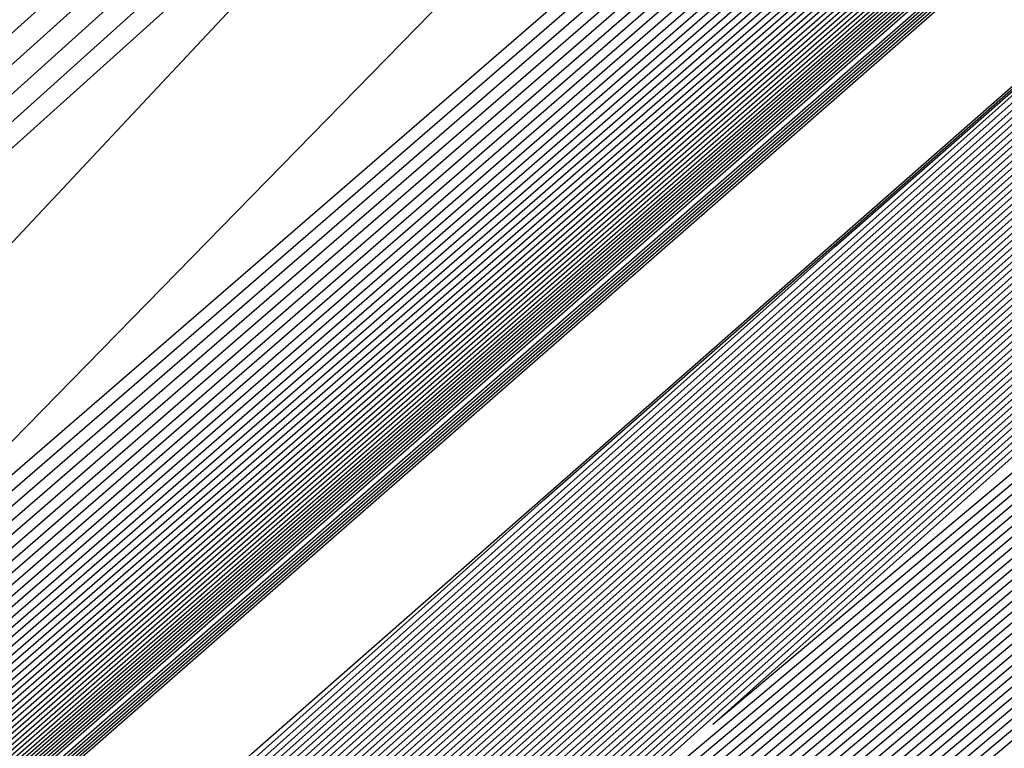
# Model space of a CAD drawing. Extents: x 3249832 to 3255657, y 13789405 to 13793316.
# Tile 681 of 1056: x 3253203.379 to 3253203.768, y 13791253.196 to 13791253.483. Entities that reach past the tile are written whole.
import ezdxf

# ---------------------------------------------------------------- set-up
doc = ezdxf.new("R2010")
doc.units = 0
doc.header["$LTSCALE"] = 100
doc.header["$MEASUREMENT"] = 0
for name, color, linetype in [('GRATIO_03231_CON', 1, 'CONTINUOUS'), ('GRATIO_0323_ICON', 1, 'CONTINUOUS'), ('TARGETS_EAST', 7, 'CONTINUOUS')]:
    doc.layers.add(name, color=color, linetype=linetype)

# ---------------------------------------------------------------- blocks, each defined once
blk = doc.blocks.new('Gratio_032316_contours')
at = {"layer": 'GRATIO_03231_CON', "color": 1, "linetype": 'Continuous', "flags": 128}
for points in [[(3253179.55027, 13791232.39503), (3253186.87441, 13791238.77001), (3253201.4775, 13791251.51898), (3253219.20823, 13791267.00714), (3253234.45763, 13791280.32933), (3253243.00028, 13791287.79153), (3253246.14511, 13791290.5444), (3253246.5846, 13791290.94974), (3253247.02187, 13791291.379), (3253250.20254, 13791294.24212), (3253258.88285, 13791301.95866), (3253274.44262, 13791315.73867), (3253292.7559, 13791331.95413), (3253308.32028, 13791345.76753)], [(3253180.16544, 13791232.93802), (3253187.28488, 13791239.13155), (3253201.72516, 13791251.73678), (3253219.33902, 13791267.12228), (3253234.51314, 13791280.37862), (3253243.01644, 13791287.80647), (3253246.14668, 13791290.54676), (3253246.58389, 13791290.95054), (3253247.01645, 13791291.37639), (3253250.16633, 13791294.21318), (3253258.7639, 13791301.85732), (3253274.17605, 13791315.50724), (3253292.31584, 13791331.56933), (3253307.73285, 13791345.25198)], [(3253180.78061, 13791233.481), (3253187.69534, 13791239.49309), (3253201.97282, 13791251.95458), (3253219.46981, 13791267.23741), (3253234.56866, 13791280.42791), (3253243.03259, 13791287.8214), (3253246.14825, 13791290.54912), (3253246.58317, 13791290.95133), (3253247.01103, 13791291.37378), (3253250.13013, 13791294.18424), (3253258.64495, 13791301.75599), (3253273.90947, 13791315.27582), (3253291.87577, 13791331.18453), (3253307.14542, 13791344.73643)], [(3253181.39578, 13791234.02399), (3253188.1058, 13791239.85463), (3253202.22048, 13791252.17237), (3253219.6006, 13791267.35254), (3253234.62418, 13791280.4772), (3253243.04874, 13791287.83633), (3253246.14982, 13791290.55149), (3253246.58246, 13791290.95213), (3253247.00561, 13791291.37117), (3253250.09393, 13791294.15529), (3253258.526, 13791301.65465), (3253273.6429, 13791315.0444), (3253291.4357, 13791330.79973), (3253306.55799, 13791344.22088)], [(3253182.62612, 13791235.10996), (3253188.92672, 13791240.5777), (3253202.71581, 13791252.60797), (3253219.86218, 13791267.58281), (3253234.73522, 13791280.57579), (3253243.08105, 13791287.8662), (3253246.15297, 13791290.55621), (3253246.58103, 13791290.95372), (3253246.99477, 13791291.36594), (3253250.02153, 13791294.09741), (3253258.2881, 13791301.45198), (3253273.10975, 13791314.58156), (3253290.55557, 13791330.03014), (3253305.38313, 13791343.18978)], [(3253183.24129, 13791235.65295), (3253189.33718, 13791240.93924), (3253202.96347, 13791252.82577), (3253219.99297, 13791267.69794), (3253234.79073, 13791280.62508), (3253243.0972, 13791287.88113), (3253246.15454, 13791290.55858), (3253246.58032, 13791290.95452), (3253246.98935, 13791291.36333), (3253249.98532, 13791294.06847), (3253258.16915, 13791301.35065), (3253272.84317, 13791314.35013), (3253290.11551, 13791329.64534), (3253304.7957, 13791342.67423)], [(3253189.74764, 13791241.30078), (3253203.21113, 13791253.04357), (3253220.12376, 13791267.81308), (3253234.84625, 13791280.67437), (3253243.11336, 13791287.89607), (3253246.15611, 13791290.56094), (3253246.57961, 13791290.95531), (3253246.98393, 13791291.36072), (3253249.94912, 13791294.03953), (3253258.05019, 13791301.24931), (3253272.5766, 13791314.11871), (3253289.67544, 13791329.26055), (3253304.20827, 13791342.15868)], [(3253190.1581, 13791241.66232), (3253203.45879, 13791253.26136), (3253220.25455, 13791267.92821), (3253234.90177, 13791280.72366), (3253243.12951, 13791287.911), (3253246.15768, 13791290.5633), (3253246.57889, 13791290.95611), (3253246.97851, 13791291.35811), (3253249.91292, 13791294.01058), (3253257.93124, 13791301.14798), (3253272.31002, 13791313.88729), (3253289.23538, 13791328.87575), (3253303.62084, 13791341.64313)], [(3253190.97902, 13791242.38539), (3253203.95411, 13791253.69696), (3253220.51613, 13791268.15847), (3253235.01281, 13791280.82224), (3253243.16182, 13791287.94087), (3253246.16082, 13791290.56803), (3253246.57747, 13791290.9577), (3253246.96767, 13791291.35288), (3253249.84051, 13791293.9527), (3253257.69334, 13791300.94531), (3253271.77687, 13791313.42445), (3253288.35525, 13791328.10615), (3253302.44598, 13791340.61203)], [(3253191.38948, 13791242.74693), (3253204.20177, 13791253.91476), (3253220.64692, 13791268.27361), (3253235.06832, 13791280.87154), (3253243.17797, 13791287.9558), (3253246.1624, 13791290.57039), (3253246.57675, 13791290.9585), (3253246.96225, 13791291.35027), (3253249.80431, 13791293.92376), (3253257.57439, 13791300.84397), (3253271.51029, 13791313.19303), (3253287.91518, 13791327.72135), (3253301.85855, 13791340.09648)], [(3253191.79994, 13791243.10847), (3253204.44943, 13791254.13256), (3253220.77772, 13791268.38874), (3253235.12384, 13791280.92083), (3253243.19412, 13791287.97073), (3253246.16397, 13791290.57276), (3253246.57604, 13791290.95929), (3253246.95683, 13791291.34766), (3253249.76811, 13791293.89481), (3253257.45544, 13791300.74264), (3253271.24372, 13791312.9616), (3253287.47511, 13791327.33655), (3253301.27112, 13791339.58093)], [(3253192.2104, 13791243.47001), (3253204.69709, 13791254.35035), (3253220.90851, 13791268.50387), (3253235.17936, 13791280.97012), (3253243.21028, 13791287.98567), (3253246.16554, 13791290.57512), (3253246.57533, 13791290.96009), (3253246.95142, 13791291.34505), (3253249.73191, 13791293.86587), (3253257.33649, 13791300.6413), (3253270.97714, 13791312.73018), (3253287.03505, 13791326.95176), (3253300.68369, 13791339.06538)], [(3253193.03132, 13791244.19308), (3253205.19242, 13791254.78595), (3253221.17009, 13791268.73414), (3253235.29039, 13791281.0687), (3253243.24258, 13791288.01553), (3253246.16868, 13791290.57985), (3253246.5739, 13791290.96168), (3253246.94058, 13791291.33982), (3253249.6595, 13791293.80799), (3253257.09858, 13791300.43863), (3253270.44399, 13791312.26734), (3253286.15492, 13791326.18216), (3253299.50883, 13791338.03428)], [(3253193.44178, 13791244.55462), (3253205.44008, 13791255.00375), (3253221.30088, 13791268.84927), (3253235.34591, 13791281.11799), (3253243.25874, 13791288.03047), (3253246.17025, 13791290.58221), (3253246.57319, 13791290.96248), (3253246.93516, 13791291.33721), (3253249.6233, 13791293.77904), (3253256.97963, 13791300.3373), (3253270.17741, 13791312.03592), (3253285.71485, 13791325.79737), (3253298.92139, 13791337.51873)], [(3253193.85224, 13791244.91616), (3253205.68774, 13791255.22155), (3253221.43167, 13791268.9644), (3253235.40143, 13791281.16728), (3253243.27489, 13791288.0454), (3253246.17182, 13791290.58457), (3253246.57247, 13791290.96327), (3253246.92974, 13791291.3346), (3253249.5871, 13791293.7501), (3253256.86068, 13791300.23596), (3253269.91084, 13791311.8045), (3253285.27479, 13791325.41257), (3253298.33396, 13791337.00318)], [(3253194.2627, 13791245.2777), (3253205.9354, 13791255.43934), (3253221.56246, 13791269.07954), (3253235.45695, 13791281.21658), (3253243.29104, 13791288.06033), (3253246.17339, 13791290.58694), (3253246.57176, 13791290.96407), (3253246.92432, 13791291.33198), (3253249.55089, 13791293.72116), (3253256.74173, 13791300.13463), (3253269.64426, 13791311.57307), (3253284.83472, 13791325.02777), (3253297.74653, 13791336.48763)], [(3253195.08362, 13791246.00077), (3253206.43072, 13791255.87494), (3253221.82404, 13791269.3098), (3253235.56798, 13791281.31516), (3253243.32335, 13791288.0902), (3253246.17654, 13791290.59166), (3253246.57033, 13791290.96566), (3253246.91348, 13791291.32676), (3253249.47849, 13791293.66327), (3253256.50383, 13791299.93196), (3253269.11111, 13791311.11023), (3253283.95459, 13791324.25817), (3253296.57167, 13791335.45653)], [(3253195.49408, 13791246.36231), (3253206.67838, 13791256.09274), (3253221.95483, 13791269.42494), (3253235.6235, 13791281.36445), (3253243.3395, 13791288.10513), (3253246.17811, 13791290.59402), (3253246.56962, 13791290.96646), (3253246.90806, 13791291.32415), (3253249.44229, 13791293.63433), (3253256.38488, 13791299.83062), (3253268.84454, 13791310.87881), (3253283.51452, 13791323.87338), (3253295.98424, 13791334.94098)], [(3253195.90454, 13791246.72385), (3253206.92604, 13791256.31054), (3253222.08562, 13791269.54007), (3253235.67902, 13791281.41374), (3253243.35566, 13791288.12007), (3253246.17968, 13791290.59639), (3253246.56891, 13791290.96725), (3253246.90264, 13791291.32154), (3253249.40609, 13791293.60539), (3253256.26593, 13791299.72929), (3253268.57796, 13791310.64739), (3253283.07446, 13791323.48858), (3253295.39681, 13791334.42543)], [(3253196.31501, 13791247.08539), (3253207.1737, 13791256.52833), (3253222.21641, 13791269.6552), (3253235.73454, 13791281.46303), (3253243.37181, 13791288.135), (3253246.18125, 13791290.59875), (3253246.56819, 13791290.96805), (3253246.89722, 13791291.31892), (3253249.36988, 13791293.57645), (3253256.14697, 13791299.62795), (3253268.31138, 13791310.41597), (3253282.63439, 13791323.10378), (3253294.80938, 13791333.90988)], [(3253197.13593, 13791247.80846), (3253207.66903, 13791256.96393), (3253222.47799, 13791269.88547), (3253235.84557, 13791281.56162), (3253243.40412, 13791288.16487), (3253246.18439, 13791290.60348), (3253246.56677, 13791290.96964), (3253246.88638, 13791291.3137), (3253249.29748, 13791293.51856), (3253255.90907, 13791299.42528), (3253267.77823, 13791309.95312), (3253281.75426, 13791322.33419), (3253293.63452, 13791332.87878)], [(3253197.54639, 13791248.17), (3253207.91669, 13791257.18173), (3253222.60878, 13791270.0006), (3253235.90109, 13791281.61091), (3253243.42027, 13791288.1798), (3253246.18596, 13791290.60584), (3253246.56605, 13791290.97044), (3253246.88096, 13791291.31109), (3253249.26128, 13791293.48962), (3253255.79012, 13791299.32395), (3253267.51166, 13791309.7217), (3253281.31419, 13791321.94939), (3253293.04709, 13791332.36323), (3253299.24948, 13791337.92415)], [(3253197.95685, 13791248.53154), (3253208.16435, 13791257.39953), (3253222.73957, 13791270.11573), (3253235.95661, 13791281.6602), (3253243.43643, 13791288.19473), (3253246.18754, 13791290.6082), (3253246.56534, 13791290.97123), (3253246.87554, 13791291.30847), (3253249.22507, 13791293.46068), (3253255.67117, 13791299.22261), (3253267.24508, 13791309.49028), (3253280.87413, 13791321.56459), (3253292.45966, 13791331.84768), (3253298.58416, 13791337.33876)], [(3253198.36731, 13791248.89308), (3253208.41201, 13791257.61732), (3253222.87037, 13791270.23087), (3253236.01213, 13791281.70949), (3253243.45258, 13791288.20967), (3253246.18911, 13791290.61057), (3253246.56463, 13791290.97203), (3253246.87012, 13791291.30586), (3253249.18887, 13791293.43173), (3253255.55222, 13791299.12128), (3253266.9785, 13791309.25886), (3253280.43407, 13791321.17979), (3253291.87223, 13791331.33213), (3253297.91884, 13791336.75338)], [(3253199.18823, 13791249.61615), (3253208.90733, 13791258.05292), (3253223.13195, 13791270.46113), (3253236.12316, 13791281.80807), (3253243.48489, 13791288.23953), (3253246.19225, 13791290.61529), (3253246.5632, 13791290.97362), (3253246.85928, 13791291.30064), (3253249.11647, 13791293.37385), (3253255.31432, 13791298.91861), (3253266.44535, 13791308.79601), (3253279.55394, 13791320.4102), (3253290.69737, 13791330.30103), (3253296.5882, 13791335.58261)], [(3253199.59869, 13791249.97769), (3253209.15499, 13791258.27072), (3253223.26274, 13791270.57626), (3253236.17868, 13791281.85736), (3253243.50104, 13791288.25447), (3253246.19382, 13791290.61766), (3253246.56249, 13791290.97442), (3253246.85386, 13791291.29803), (3253249.08026, 13791293.34491), (3253255.19536, 13791298.81727), (3253266.17878, 13791308.56459), (3253279.11387, 13791320.0254), (3253290.10994, 13791329.78548), (3253295.92288, 13791334.99723)], [(3253200.00915, 13791250.33923), (3253209.40265, 13791258.48852), (3253223.39353, 13791270.6914), (3253236.2342, 13791281.90666), (3253243.51719, 13791288.2694), (3253246.19539, 13791290.62002), (3253246.56177, 13791290.97521), (3253246.84844, 13791291.29541), (3253249.04406, 13791293.31596), (3253255.07641, 13791298.71594), (3253265.9122, 13791308.33317), (3253278.6738, 13791319.6406), (3253289.52251, 13791329.26993), (3253295.25756, 13791334.41184)], [(3253200.41961, 13791250.70077), (3253209.65031, 13791258.70631), (3253223.52432, 13791270.80653), (3253236.28972, 13791281.95595), (3253243.53335, 13791288.28434), (3253246.19696, 13791290.62238), (3253246.56106, 13791290.97601), (3253246.84302, 13791291.2928), (3253249.00786, 13791293.28702), (3253254.95746, 13791298.6146), (3253265.64563, 13791308.10175), (3253278.23374, 13791319.25581), (3253288.93508, 13791328.75438), (3253294.59224, 13791333.82646)], [(3253201.24053, 13791251.42384), (3253210.14563, 13791259.14191), (3253223.7859, 13791271.0368), (3253236.40075, 13791282.05453), (3253243.56565, 13791288.3142), (3253246.20011, 13791290.62711), (3253246.55963, 13791290.9776), (3253246.83219, 13791291.28758), (3253248.93546, 13791293.22914), (3253254.71956, 13791298.41193), (3253265.11248, 13791307.63891), (3253277.35361, 13791318.48621), (3253287.76022, 13791327.72328), (3253293.2616, 13791332.65569)], [(3253293.23517, 13791332.73345), (3253287.67041, 13791327.94269), (3253277.17563, 13791318.81222), (3253264.83466, 13791308.04155), (3253254.35019, 13791298.87283), (3253254.35019, 13791298.87283), (3253248.49805, 13791293.73981), (3253246.34653, 13791291.84252), (3253246.03705, 13791291.57255), (3253245.85444, 13791291.43892), (3253244.65714, 13791290.42044), (3253241.44699, 13791287.61333), (3253235.72802, 13791282.56142), (3253229.01308, 13791276.59891), (3253223.31722, 13791271.50759), (3253219.94436, 13791268.44307), (3253217.35394, 13791266.05623), (3253213.29428, 13791262.37175), (3253206.67878, 13791256.43818), (3253201.08124, 13791251.39958)], [(3253201.65099, 13791251.78538), (3253210.3933, 13791259.35971), (3253223.91669, 13791271.15193), (3253236.45627, 13791282.10382), (3253243.58181, 13791288.32914), (3253246.20168, 13791290.62947), (3253246.55892, 13791290.9784), (3253246.82677, 13791291.28496), (3253248.89925, 13791293.20019), (3253254.60061, 13791298.3106), (3253264.8459, 13791307.40749), (3253276.91354, 13791318.10141), (3253287.17279, 13791327.20773)], [(3253287.08425, 13791327.42403), (3253276.73806, 13791318.42283), (3253264.57185, 13791307.80461), (3253254.2359, 13791298.76559), (3253254.2359, 13791298.76559), (3253248.46678, 13791293.70503), (3253246.346, 13791291.83423), (3253246.04136, 13791291.56753), (3253245.86651, 13791291.4391), (3253244.71859, 13791290.46243), (3253241.64061, 13791287.77087), (3253236.15708, 13791282.92694), (3253229.71859, 13791277.2099), (3253224.25723, 13791272.32819), (3253221.00988, 13791269.37796), (3253218.43269, 13791267.00625), (3253214.2866, 13791263.24781), (3253207.50316, 13791257.1665), (3253201.69641, 13791251.94257)], [(3253215.27891, 13791264.12388), (3253208.32754, 13791257.89481), (3253202.31158, 13791252.48555), (3253202.06145, 13791252.14692), (3253210.64096, 13791259.57751), (3253224.04748, 13791271.26706)], [(3253216.27123, 13791264.99994), (3253209.15191, 13791258.62312), (3253202.92675, 13791253.02854), (3253202.47191, 13791252.50846), (3253210.88862, 13791259.7953), (3253224.17827, 13791271.38219)], [(3253218.25586, 13791266.75207), (3253210.80067, 13791260.07975), (3253204.15709, 13791254.11451), (3253203.29283, 13791253.23153), (3253211.38394, 13791260.2309), (3253224.43985, 13791271.61246)]]:
    blk.add_lwpolyline(points, dxfattribs=at)
at = {"layer": 'GRATIO_03231_CON', "color": 5, "linetype": 'Continuous', "flags": 128}
for points in [[(3253178.31993, 13791231.30905), (3253186.05349, 13791238.04694), (3253200.98218, 13791251.08338), (3253218.94665, 13791266.77688), (3253234.34659, 13791280.23075), (3253242.96798, 13791287.76167), (3253246.14197, 13791290.53967), (3253246.58603, 13791290.94815), (3253247.02107, 13791291.37394), (3253250.18182, 13791294.2177), (3253258.80647, 13791301.88356), (3253274.26937, 13791315.56557), (3253292.48955, 13791331.61762), (3253308.02221, 13791345.18354)], [(3253177.70476, 13791230.76607), (3253185.64303, 13791237.6854), (3253200.73452, 13791250.86558), (3253218.81586, 13791266.66175), (3253234.29107, 13791280.18146), (3253242.95182, 13791287.74673), (3253246.1404, 13791290.53731), (3253246.58674, 13791290.94735), (3253247.01436, 13791291.36584), (3253250.12102, 13791294.16091), (3253258.59804, 13791301.69555), (3253273.79626, 13791315.14336), (3253291.70456, 13791330.92064), (3253306.97134, 13791344.25434)], [(3253177.08958, 13791230.22308), (3253185.23257, 13791237.32386), (3253200.48686, 13791250.64779), (3253218.68507, 13791266.54661), (3253234.23556, 13791280.13216), (3253242.93567, 13791287.7318), (3253246.13883, 13791290.53495), (3253246.58745, 13791290.94656), (3253247.00766, 13791291.35773), (3253250.06022, 13791294.10413), (3253258.38961, 13791301.50754), (3253273.32314, 13791314.72115), (3253290.91956, 13791330.22366), (3253305.92046, 13791343.32515)], [(3253176.47441, 13791229.68009), (3253184.82211, 13791236.96232), (3253200.23919, 13791250.42999), (3253218.55428, 13791266.43148), (3253234.18004, 13791280.08287), (3253242.91952, 13791287.71687), (3253246.13725, 13791290.53258), (3253246.58817, 13791290.94576), (3253247.00095, 13791291.34963), (3253249.99942, 13791294.04734), (3253258.18118, 13791301.31953), (3253272.85003, 13791314.29894), (3253290.13456, 13791329.52668), (3253304.86958, 13791342.39595)], [(3253175.24407, 13791228.59412), (3253184.00119, 13791236.23925), (3253199.74387, 13791249.99439), (3253218.2927, 13791266.20121), (3253234.069, 13791279.98429), (3253242.88721, 13791287.687), (3253246.13411, 13791290.52786), (3253246.58959, 13791290.94417), (3253246.98754, 13791291.33342), (3253249.87782, 13791293.93376), (3253257.76432, 13791300.94351), (3253271.9038, 13791313.45451), (3253288.56457, 13791328.13272), (3253302.76783, 13791340.53756)], [(3253196.57706, 13791247.03615), (3253203.47105, 13791253.1938), (3253218.75951, 13791266.60126), (3253234.06971, 13791279.98413), (3253242.88772, 13791287.68662), (3253246.13462, 13791290.52731), (3253246.59031, 13791290.94338), (3253246.98083, 13791291.32532), (3253249.81702, 13791293.87697), (3253257.55589, 13791300.7555), (3253271.43068, 13791313.0323), (3253287.77957, 13791327.43574), (3253301.71695, 13791339.60837)], [(3253196.71057, 13791247.15254), (3253203.58621, 13791253.29381), (3253218.83398, 13791266.66558), (3253234.10345, 13791280.01283), (3253242.89801, 13791287.6948), (3253246.13636, 13791290.52784), (3253246.59102, 13791290.94258), (3253246.97413, 13791291.31721), (3253249.75622, 13791293.82018), (3253257.34746, 13791300.56749), (3253270.95757, 13791312.61009), (3253286.99457, 13791326.73875), (3253300.66608, 13791338.67918)], [(3253196.84408, 13791247.26894), (3253203.70137, 13791253.39382), (3253218.90845, 13791266.7299), (3253234.13718, 13791280.04153), (3253242.9083, 13791287.70297), (3253246.13809, 13791290.52836), (3253246.59174, 13791290.94178), (3253246.96742, 13791291.30911), (3253249.69542, 13791293.76339), (3253257.13903, 13791300.37948), (3253270.48445, 13791312.18788), (3253286.20957, 13791326.04177), (3253299.6152, 13791337.74998)], [(3253197.11109, 13791247.50174), (3253203.93169, 13791253.59384), (3253219.0574, 13791266.85855), (3253234.20465, 13791280.09892), (3253242.92888, 13791287.71932), (3253246.14156, 13791290.52941), (3253246.59316, 13791290.94019), (3253246.95401, 13791291.2929), (3253249.57383, 13791293.64981), (3253256.72217, 13791300.00346), (3253269.53822, 13791311.34346), (3253284.63958, 13791324.64781), (3253297.51345, 13791335.89159)], [(3253197.2446, 13791247.61813), (3253204.04685, 13791253.69384), (3253219.13187, 13791266.92287), (3253234.23839, 13791280.12762), (3253242.93918, 13791287.72749), (3253246.1433, 13791290.52994), (3253246.59388, 13791290.9394), (3253246.9473, 13791291.28479), (3253249.51303, 13791293.59302), (3253256.51374, 13791299.81545), (3253269.06511, 13791310.92125), (3253283.85458, 13791323.95083), (3253296.46257, 13791334.9624)], [(3253197.37811, 13791247.73453), (3253204.16201, 13791253.79385), (3253219.20635, 13791266.98719), (3253234.27212, 13791280.15631), (3253242.94947, 13791287.73567), (3253246.14503, 13791290.53046), (3253246.59459, 13791290.9386), (3253246.9406, 13791291.27669), (3253249.45223, 13791293.53623), (3253256.30531, 13791299.62744), (3253268.59199, 13791310.49904), (3253283.06958, 13791323.25385), (3253295.41169, 13791334.0332)], [(3253197.51162, 13791247.85093), (3253204.27717, 13791253.89386), (3253219.28082, 13791267.05151), (3253234.30586, 13791280.18501), (3253242.95976, 13791287.74384), (3253246.14676, 13791290.53099), (3253246.5953, 13791290.9378), (3253246.93389, 13791291.26859), (3253249.39143, 13791293.47944), (3253256.09688, 13791299.43942), (3253268.11888, 13791310.07683), (3253282.28459, 13791322.55687), (3253294.36082, 13791333.10401)], [(3253197.77863, 13791248.08372), (3253204.50749, 13791254.09388), (3253219.42977, 13791267.18016), (3253234.37333, 13791280.2424), (3253242.98034, 13791287.76019), (3253246.15023, 13791290.53204), (3253246.59673, 13791290.93621), (3253246.92048, 13791291.25238), (3253249.26983, 13791293.36586), (3253255.68002, 13791299.0634), (3253267.17265, 13791309.2324), (3253280.71459, 13791321.16291), (3253292.25906, 13791331.24562), (3253298.86322, 13791336.86351)], [(3253197.91214, 13791248.20012), (3253204.62265, 13791254.19388), (3253219.50424, 13791267.24448), (3253234.40706, 13791280.2711), (3253242.99064, 13791287.76837), (3253246.15197, 13791290.53257), (3253246.59744, 13791290.93542), (3253246.91378, 13791291.24427), (3253249.20903, 13791293.30907), (3253255.47159, 13791298.87539), (3253266.69953, 13791308.81019), (3253279.9296, 13791320.46593), (3253291.20819, 13791330.31643), (3253297.66843, 13791335.81202)], [(3253198.04565, 13791248.31651), (3253204.73781, 13791254.29389), (3253219.57872, 13791267.3088), (3253234.4408, 13791280.2998), (3253243.00093, 13791287.77654), (3253246.1537, 13791290.53309), (3253246.59816, 13791290.93462), (3253246.90707, 13791291.23617), (3253249.14823, 13791293.25228), (3253255.26316, 13791298.68738), (3253266.22642, 13791308.38798), (3253279.1446, 13791319.76895), (3253290.15731, 13791329.38723), (3253296.47364, 13791334.76054)], [(3253198.17916, 13791248.43291), (3253204.85297, 13791254.3939), (3253219.65319, 13791267.37312), (3253234.47453, 13791280.32849), (3253243.01122, 13791287.78471), (3253246.15544, 13791290.53362), (3253246.59887, 13791290.93382), (3253246.90036, 13791291.22806), (3253249.08743, 13791293.19549), (3253255.05473, 13791298.49937), (3253265.7533, 13791307.96577), (3253278.3596, 13791319.07197), (3253289.10643, 13791328.45804), (3253295.27885, 13791333.70905)], [(3253198.44617, 13791248.6657), (3253205.08329, 13791254.59392), (3253219.80214, 13791267.50177), (3253234.542, 13791280.38589), (3253243.0318, 13791287.80106), (3253246.15891, 13791290.53467), (3253246.6003, 13791290.93223), (3253246.88695, 13791291.21186), (3253248.96583, 13791293.08191), (3253254.63787, 13791298.12335), (3253264.80707, 13791307.12135), (3253276.7896, 13791317.678), (3253287.00468, 13791326.59965), (3253292.88927, 13791331.60608), (3253295.95133, 13791334.07094)], [(3253198.57968, 13791248.7821), (3253205.19845, 13791254.69392), (3253219.87661, 13791267.56609), (3253234.57574, 13791280.41459), (3253243.04209, 13791287.80924), (3253246.16064, 13791290.53519), (3253246.60101, 13791290.93144), (3253246.88025, 13791291.20375), (3253248.90503, 13791293.02512), (3253254.42944, 13791297.93534), (3253264.33396, 13791306.69914), (3253276.00461, 13791316.98102), (3253285.9538, 13791325.67045), (3253291.69448, 13791330.55459), (3253294.7416, 13791333.01142)], [(3253198.71319, 13791248.8985), (3253205.31361, 13791254.79393), (3253219.95108, 13791267.63041), (3253234.60947, 13791280.44328), (3253243.05239, 13791287.81741), (3253246.16237, 13791290.53572), (3253246.60172, 13791290.93064), (3253246.87354, 13791291.19565), (3253248.84423, 13791292.96834), (3253254.22101, 13791297.74733), (3253263.86084, 13791306.27693), (3253275.21961, 13791316.28404), (3253284.90293, 13791324.74126), (3253290.49969, 13791329.50311), (3253293.53187, 13791331.9519)], [(3253198.8467, 13791249.0149), (3253205.42877, 13791254.89394), (3253220.02556, 13791267.69473), (3253234.64321, 13791280.47198), (3253243.06268, 13791287.82558), (3253246.16411, 13791290.53624), (3253246.60244, 13791290.92984), (3253246.86684, 13791291.18754), (3253248.78343, 13791292.91155), (3253254.01258, 13791297.55932), (3253263.38773, 13791305.85472), (3253274.43461, 13791315.58706), (3253283.85205, 13791323.81207), (3253289.3049, 13791328.45162), (3253292.32214, 13791330.89237), (3253295.39879, 13791333.38715)], [(3253199.11371, 13791249.24769), (3253205.65909, 13791255.09396), (3253220.17451, 13791267.82338), (3253234.71068, 13791280.52937), (3253243.08326, 13791287.84193), (3253246.16758, 13791290.53729), (3253246.60386, 13791290.92825), (3253246.85342, 13791291.17133), (3253248.66183, 13791292.79797), (3253253.59572, 13791297.1833), (3253262.4415, 13791305.01029), (3253272.86462, 13791314.1931), (3253281.7503, 13791321.95368), (3253286.91532, 13791326.34865), (3253289.90268, 13791328.77333), (3253293.18693, 13791331.45768)], [(3253199.24722, 13791249.36409), (3253205.77425, 13791255.19397), (3253220.24898, 13791267.8877), (3253234.74441, 13791280.55807), (3253243.09355, 13791287.85011), (3253246.16931, 13791290.53782), (3253246.60458, 13791290.92746), (3253246.84672, 13791291.16323), (3253248.60103, 13791292.74118), (3253253.38729, 13791296.99529), (3253261.96839, 13791304.58808), (3253272.07962, 13791313.49612), (3253280.69942, 13791321.02448), (3253285.72053, 13791325.29717), (3253288.69295, 13791327.71381), (3253292.081, 13791330.49295), (3253297.61917, 13791335.1971)], [(3253199.38073, 13791249.48048), (3253205.88941, 13791255.29397), (3253220.32345, 13791267.95202), (3253234.77815, 13791280.58677), (3253243.10385, 13791287.85828), (3253246.17105, 13791290.53834), (3253246.60529, 13791290.92666), (3253246.84001, 13791291.15513), (3253248.54023, 13791292.68439), (3253253.17886, 13791296.80728), (3253261.49527, 13791304.16587), (3253271.29462, 13791312.79914), (3253279.64854, 13791320.09529), (3253284.52574, 13791324.24568), (3253287.48322, 13791326.65429), (3253290.97507, 13791329.52822), (3253296.71525, 13791334.41022)], [(3253199.51424, 13791249.59688), (3253206.00457, 13791255.39398), (3253220.39793, 13791268.01634), (3253234.81188, 13791280.61546), (3253243.11414, 13791287.86646), (3253246.17278, 13791290.53887), (3253246.606, 13791290.92586), (3253246.83331, 13791291.14702), (3253248.47943, 13791292.6276), (3253252.97044, 13791296.61927), (3253261.02215, 13791303.74366), (3253270.50962, 13791312.10216), (3253278.59767, 13791319.16609), (3253283.33095, 13791323.1942), (3253286.27349, 13791325.59476), (3253289.86914, 13791328.56348), (3253295.81132, 13791333.62334)], [(3253199.78125, 13791249.82967), (3253206.23489, 13791255.594), (3253220.54687, 13791268.14499), (3253234.87935, 13791280.67286), (3253243.13472, 13791287.8828), (3253246.17625, 13791290.53992), (3253246.60743, 13791290.92427), (3253246.8199, 13791291.13081), (3253248.35784, 13791292.51402), (3253252.55358, 13791296.24325), (3253260.07593, 13791302.89924), (3253268.93963, 13791310.70819), (3253276.49591, 13791317.3077), (3253280.94137, 13791321.09123), (3253283.85403, 13791323.47572), (3253287.65728, 13791326.63402), (3253294.00347, 13791332.04958)], [(3253199.91476, 13791249.94607), (3253206.35005, 13791255.69401), (3253220.62135, 13791268.20931), (3253234.91309, 13791280.70156), (3253243.14501, 13791287.89098), (3253246.17798, 13791290.54045), (3253246.60814, 13791290.92348), (3253246.81319, 13791291.12271), (3253248.29704, 13791292.45723), (3253252.34515, 13791296.05524), (3253259.60281, 13791302.47703), (3253268.15463, 13791310.01121), (3253275.44504, 13791316.37851), (3253279.74658, 13791320.03974), (3253282.6443, 13791322.4162), (3253286.55135, 13791325.66929), (3253293.09954, 13791331.2627), (3253300.79521, 13791337.86923)], [(3253200.04827, 13791250.06247), (3253206.46521, 13791255.79401), (3253220.69582, 13791268.27363), (3253234.94682, 13791280.73025), (3253243.15531, 13791287.89915), (3253246.17972, 13791290.54097), (3253246.60886, 13791290.92268), (3253246.80649, 13791291.1146), (3253248.23624, 13791292.40044), (3253252.13672, 13791295.86723), (3253259.1297, 13791302.05482), (3253267.36963, 13791309.31423), (3253274.39416, 13791315.44932), (3253278.55179, 13791318.98826), (3253281.43456, 13791321.35667), (3253285.44542, 13791324.70455), (3253292.19561, 13791330.47582), (3253300.12972, 13791337.29016)], [(3253200.18178, 13791250.17887), (3253206.58037, 13791255.89402), (3253220.77029, 13791268.33795), (3253234.98056, 13791280.75895), (3253243.1656, 13791287.90733), (3253246.18145, 13791290.5415), (3253246.60957, 13791290.92188), (3253246.79978, 13791291.1065), (3253248.17544, 13791292.34365), (3253251.92829, 13791295.67922), (3253258.65658, 13791301.63261), (3253266.58464, 13791308.61725), (3253273.34328, 13791314.52012), (3253277.357, 13791317.93677), (3253280.22483, 13791320.29715), (3253284.33949, 13791323.73982), (3253291.29169, 13791329.68894), (3253299.46423, 13791336.71108)], [(3253200.44879, 13791250.41166), (3253206.81069, 13791256.09404), (3253220.91924, 13791268.4666), (3253235.04803, 13791280.81634), (3253243.18618, 13791287.92368), (3253246.18492, 13791290.54255), (3253246.611, 13791290.92029), (3253246.78637, 13791291.09029), (3253248.05384, 13791292.23007), (3253251.51143, 13791295.3032), (3253257.71035, 13791300.78818), (3253265.01464, 13791307.22329), (3253271.24153, 13791312.66173), (3253274.96742, 13791315.8338), (3253277.80537, 13791318.17811), (3253282.12763, 13791321.81036), (3253289.48383, 13791328.11518), (3253298.13324, 13791335.55292)], [(3253300.86893, 13791337.23071), (3253287.38872, 13791325.36115), (3253271.48169, 13791311.44582), (3253257.92938, 13791299.65169), (3253250.32219, 13791293.09926), (3253247.48598, 13791290.72325), (3253247.05547, 13791290.41195), (3253246.62514, 13791290.03871), (3253243.62831, 13791287.41727), (3253235.45806, 13791280.34643), (3253221.23381, 13791268.10597), (3253206.98034, 13791255.89952), (3253200.44879, 13791250.41166)], [(3253200.5823, 13791250.52806), (3253206.92586, 13791256.19405), (3253220.99372, 13791268.53092), (3253235.08176, 13791280.84504), (3253243.19647, 13791287.93185), (3253246.18666, 13791290.54307), (3253246.61171, 13791290.9195), (3253246.77966, 13791291.08219), (3253247.99304, 13791292.17328), (3253251.303, 13791295.11519), (3253257.23724, 13791300.36597), (3253264.22964, 13791306.52631), (3253270.19065, 13791311.73254), (3253273.77263, 13791314.78231), (3253276.59564, 13791317.11859), (3253281.0217, 13791320.84562), (3253288.57991, 13791327.3283), (3253297.46775, 13791334.97385)], [(3253300.61641, 13791337.01288), (3253287.19922, 13791325.19882), (3253271.36652, 13791311.3486), (3253257.87746, 13791299.60974), (3253250.30564, 13791293.08818), (3253247.4825, 13791290.72351), (3253247.05394, 13791290.41375), (3253246.62496, 13791290.04144), (3253243.63696, 13791287.42733), (3253235.49045, 13791280.37666), (3253221.30733, 13791268.17139), (3253207.09501, 13791256.0001), (3253200.5823, 13791250.52806)], [(3253200.71581, 13791250.64445), (3253207.04102, 13791256.29406), (3253221.06819, 13791268.59524), (3253235.1155, 13791280.87374), (3253243.20676, 13791287.94002), (3253246.18839, 13791290.5436), (3253246.61242, 13791290.9187), (3253246.77296, 13791291.07408), (3253247.93224, 13791292.11649), (3253251.09457, 13791294.92718), (3253256.76412, 13791299.94376), (3253263.44465, 13791305.82933), (3253269.13978, 13791310.80334), (3253272.57784, 13791313.73083), (3253275.38591, 13791316.05906), (3253279.91577, 13791319.88089), (3253287.67598, 13791326.54142), (3253296.80226, 13791334.39477)], [(3253300.36389, 13791336.79504), (3253287.00972, 13791325.03648), (3253271.25136, 13791311.25138), (3253257.82555, 13791299.5678), (3253250.2891, 13791293.07711), (3253247.47903, 13791290.72377), (3253247.05241, 13791290.41554), (3253246.62478, 13791290.04418), (3253243.64562, 13791287.43739), (3253235.52285, 13791280.4069), (3253221.38085, 13791268.2368), (3253207.20967, 13791256.10068), (3253200.71581, 13791250.64445)], [(3253200.84932, 13791250.76085), (3253207.15618, 13791256.39406), (3253221.14266, 13791268.65956), (3253235.14923, 13791280.90243), (3253243.21706, 13791287.9482), (3253246.19012, 13791290.54412), (3253246.61314, 13791290.9179), (3253246.76625, 13791291.06598), (3253247.87144, 13791292.0597), (3253250.88614, 13791294.73917), (3253256.29101, 13791299.52155), (3253262.65965, 13791305.13235), (3253268.0889, 13791309.87415), (3253271.38305, 13791312.67934), (3253274.17618, 13791314.99954), (3253278.80984, 13791318.91616), (3253286.77206, 13791325.75454), (3253296.13677, 13791333.81569)], [(3253300.11137, 13791336.57721), (3253286.82022, 13791324.87415), (3253271.13619, 13791311.15416), (3253257.77363, 13791299.52586), (3253250.27256, 13791293.06603), (3253247.47556, 13791290.72403), (3253247.05088, 13791290.41734), (3253246.62461, 13791290.04691), (3253243.65427, 13791287.44745), (3253235.55525, 13791280.43714), (3253221.45437, 13791268.30222), (3253207.32434, 13791256.20125), (3253200.84931, 13791250.76085)], [(3253201.11633, 13791250.99365), (3253207.3865, 13791256.59408), (3253221.29161, 13791268.78821), (3253235.2167, 13791280.95983), (3253243.23764, 13791287.96455), (3253246.19359, 13791290.54517), (3253246.61456, 13791290.91631), (3253246.75284, 13791291.04977), (3253247.74984, 13791291.94612), (3253250.46928, 13791294.36315), (3253255.34478, 13791298.67713), (3253261.08965, 13791303.73839), (3253265.98715, 13791308.01576), (3253268.99347, 13791310.57637), (3253271.75672, 13791312.8805), (3253276.59798, 13791316.9867), (3253284.9642, 13791324.18078), (3253294.80578, 13791332.65754)], [(3253299.60633, 13791336.14153), (3253286.44122, 13791324.54949), (3253270.90586, 13791310.95971), (3253257.6698, 13791299.44197), (3253250.23947, 13791293.04388), (3253247.46862, 13791290.72454), (3253247.04781, 13791290.42093), (3253246.62426, 13791290.05237), (3253243.67158, 13791287.46757), (3253235.62004, 13791280.49761), (3253221.60141, 13791268.43306), (3253207.55367, 13791256.4024), (3253201.11633, 13791250.99364)], [(3253201.24984, 13791251.11004), (3253207.50166, 13791256.69409), (3253221.36608, 13791268.85253), (3253235.25044, 13791280.98852), (3253243.24793, 13791287.97272), (3253246.19533, 13791290.5457), (3253246.61528, 13791290.91552), (3253246.74613, 13791291.04167), (3253247.68904, 13791291.88933), (3253250.26085, 13791294.17514), (3253254.87166, 13791298.25492), (3253260.30466, 13791303.04141), (3253264.93627, 13791307.08657), (3253267.79868, 13791309.52489), (3253270.54699, 13791311.82097), (3253275.49205, 13791316.02196), (3253284.06028, 13791323.3939), (3253294.14029, 13791332.07846)], [(3253299.35381, 13791335.9237), (3253286.25172, 13791324.38716), (3253270.79069, 13791310.86249), (3253257.61789, 13791299.40003), (3253250.22293, 13791293.0328), (3253247.46514, 13791290.7248), (3253247.04628, 13791290.42273), (3253246.62408, 13791290.0551), (3253243.68024, 13791287.47763), (3253235.65243, 13791280.52785), (3253221.67493, 13791268.49847), (3253207.66834, 13791256.50298), (3253201.24984, 13791251.11004)], [(3253201.38335, 13791251.22644), (3253207.61682, 13791256.7941), (3253221.44056, 13791268.91685), (3253235.28417, 13791281.01722), (3253243.25822, 13791287.9809), (3253246.19706, 13791290.54622), (3253246.61599, 13791290.91472), (3253246.73943, 13791291.03356), (3253247.62824, 13791291.83254), (3253250.05242, 13791293.98713), (3253254.39855, 13791297.83271), (3253259.51966, 13791302.34443), (3253263.88539, 13791306.15737), (3253266.60389, 13791308.4734), (3253269.33726, 13791310.76145), (3253274.38613, 13791315.05723), (3253283.15635, 13791322.60702), (3253293.4748, 13791331.49938)], [(3253299.10129, 13791335.70586), (3253286.06223, 13791324.22482), (3253270.67552, 13791310.76527), (3253257.56597, 13791299.35808), (3253250.20639, 13791293.02173), (3253247.46167, 13791290.72506), (3253247.04475, 13791290.42453), (3253246.62391, 13791290.05783), (3253243.68889, 13791287.4877), (3253235.68483, 13791280.55809), (3253221.74845, 13791268.56389), (3253207.783, 13791256.60355), (3253201.38335, 13791251.22644)], [(3253201.51686, 13791251.34284), (3253207.73198, 13791256.8941), (3253221.51503, 13791268.98117), (3253235.31791, 13791281.04592), (3253243.26852, 13791287.98907), (3253246.1988, 13791290.54675), (3253246.6167, 13791290.91393), (3253246.73272, 13791291.02546), (3253247.56744, 13791291.77576), (3253249.84399, 13791293.79912), (3253253.92543, 13791297.41049), (3253258.73466, 13791301.64744), (3253262.83452, 13791305.22818), (3253265.4091, 13791307.42192), (3253268.12753, 13791309.70193), (3253273.2802, 13791314.0925), (3253282.25242, 13791321.82014), (3253292.80931, 13791330.9203), (3253301.81088, 13791338.63068)], [(3253298.84877, 13791335.48803), (3253285.87273, 13791324.06249), (3253270.56035, 13791310.66805), (3253257.51405, 13791299.31614), (3253250.18984, 13791293.01065), (3253247.4582, 13791290.72532), (3253247.04322, 13791290.42633), (3253246.62373, 13791290.06056), (3253243.69755, 13791287.49776), (3253235.71722, 13791280.58833), (3253221.82197, 13791268.62931), (3253207.89767, 13791256.70413), (3253201.51686, 13791251.34284)], [(3253201.78387, 13791251.57563), (3253207.9623, 13791257.09412), (3253221.66398, 13791269.10982), (3253235.38538, 13791281.10331), (3253243.2891, 13791288.00542), (3253246.20227, 13791290.5478), (3253246.61813, 13791290.91233), (3253246.71931, 13791291.00925), (3253247.44584, 13791291.66218), (3253249.42713, 13791293.4231), (3253252.9792, 13791296.56607), (3253257.16467, 13791300.25348), (3253260.73276, 13791303.36979), (3253263.01952, 13791305.31895), (3253265.70807, 13791307.58288), (3253271.06834, 13791312.16303), (3253280.44457, 13791320.24638), (3253291.47832, 13791329.76215), (3253300.88547, 13791337.82513)], [(3253298.34373, 13791335.05235), (3253285.49373, 13791323.73782), (3253270.33006, 13791310.47357), (3253257.41034, 13791299.23211), (3253250.15702, 13791292.9882), (3253247.45165, 13791290.72536), (3253247.04061, 13791290.42937), (3253246.62378, 13791290.06555), (3253243.71512, 13791287.51757), (3253235.78213, 13791280.64867), (3253221.96904, 13791268.7601), (3253208.127, 13791256.90528), (3253201.78387, 13791251.57563)], [(3253201.91738, 13791251.69203), (3253208.07746, 13791257.19413), (3253221.73845, 13791269.17414), (3253235.41911, 13791281.13201), (3253243.29939, 13791288.01359), (3253246.204, 13791290.54832), (3253246.61884, 13791290.91154), (3253246.71261, 13791291.00114), (3253247.38504, 13791291.60539), (3253249.2187, 13791293.23509), (3253252.50609, 13791296.14386), (3253256.37967, 13791299.5565), (3253259.68189, 13791302.44059), (3253261.82473, 13791304.26746), (3253264.49834, 13791306.52336), (3253269.96241, 13791311.1983), (3253279.54064, 13791319.4595), (3253290.81283, 13791329.18307), (3253300.42277, 13791337.42236)], [(3253298.09121, 13791334.83452), (3253285.30424, 13791323.57548), (3253270.21493, 13791310.37629), (3253257.35856, 13791299.19), (3253250.14077, 13791292.97675), (3253247.44864, 13791290.72505), (3253247.03961, 13791290.4305), (3253246.62406, 13791290.06771), (3253243.72406, 13791287.52727), (3253235.81466, 13791280.67874), (3253222.0426, 13791268.82547), (3253208.24167, 13791257.00585), (3253201.91738, 13791251.69203)], [(3253202.05089, 13791251.80842), (3253208.19262, 13791257.29414), (3253221.81293, 13791269.23846), (3253235.45285, 13791281.16071), (3253243.30968, 13791288.02177), (3253246.20573, 13791290.54885), (3253246.61956, 13791290.91074), (3253246.7059, 13791290.99304), (3253247.32424, 13791291.5486), (3253249.01027, 13791293.04708), (3253252.03297, 13791295.72165), (3253255.59467, 13791298.85952), (3253258.63101, 13791301.5114), (3253260.62994, 13791303.21597), (3253263.28861, 13791305.46384), (3253268.85648, 13791310.23357), (3253278.63672, 13791318.67262), (3253290.14734, 13791328.60399), (3253299.96006, 13791337.01958)], [(3253297.83869, 13791334.61668), (3253285.11475, 13791323.41314), (3253270.09981, 13791310.27902), (3253257.30679, 13791299.14788), (3253250.12455, 13791292.96527), (3253247.44567, 13791290.72468), (3253247.03867, 13791290.43158), (3253246.62439, 13791290.06982), (3253243.73305, 13791287.53693), (3253235.8472, 13791280.70879), (3253222.11616, 13791268.89083), (3253208.35634, 13791257.10642), (3253202.05089, 13791251.80842)], [(3253222.18973, 13791268.9562), (3253208.47101, 13791257.20698), (3253202.18439, 13791251.92482), (3253202.18439, 13791251.92482), (3253208.30778, 13791257.39414), (3253221.8874, 13791269.30278)], [(3253222.33685, 13791269.08692), (3253208.70035, 13791257.40813), (3253202.45141, 13791252.15761), (3253202.45141, 13791252.15761), (3253208.5381, 13791257.59416), (3253222.03635, 13791269.43142)], [(3253222.41042, 13791269.15229), (3253208.81502, 13791257.50869), (3253202.58492, 13791252.27401), (3253202.58492, 13791252.27401), (3253208.65326, 13791257.69417), (3253222.11082, 13791269.49575)], [(3253222.48398, 13791269.21765), (3253208.92969, 13791257.60926), (3253202.71843, 13791252.39041), (3253202.71843, 13791252.39041), (3253208.76842, 13791257.79418), (3253222.18529, 13791269.56007)], [(3253222.55754, 13791269.28301), (3253209.04436, 13791257.70983), (3253202.85194, 13791252.50681), (3253202.85193, 13791252.50681), (3253208.88358, 13791257.89419), (3253222.25977, 13791269.62439)], [(3253222.70467, 13791269.41374), (3253209.2737, 13791257.91097), (3253203.11895, 13791252.7396), (3253203.11895, 13791252.7396), (3253209.1139, 13791258.0942), (3253222.40871, 13791269.75304)], [(3253222.77823, 13791269.4791), (3253209.38837, 13791258.01154), (3253203.25246, 13791252.856), (3253203.25246, 13791252.856), (3253209.22906, 13791258.19421), (3253222.48319, 13791269.81736)], [(3253222.8518, 13791269.54447), (3253209.50304, 13791258.11211), (3253203.38597, 13791252.97239), (3253203.38597, 13791252.97239), (3253209.34422, 13791258.29422), (3253222.55766, 13791269.88168)], [(3253222.92536, 13791269.60983), (3253209.61771, 13791258.21268), (3253203.51947, 13791253.08879), (3253203.51947, 13791253.08879), (3253209.45938, 13791258.39423), (3253222.63214, 13791269.946)]]:
    blk.add_lwpolyline(points, dxfattribs=at)
at = {"layer": 'GRATIO_0323_ICON', "color": 7, "linetype": 'Continuous', "flags": 128}
for points in [[(3253175.85924, 13791229.13711), (3253184.41165, 13791236.60078), (3253199.99153, 13791250.21219), (3253218.42349, 13791266.31635), (3253234.12452, 13791280.03358), (3253242.90336, 13791287.70193), (3253246.13568, 13791290.53022), (3253246.58888, 13791290.94497), (3253246.99424, 13791291.34152), (3253249.93862, 13791293.99055), (3253257.97275, 13791301.13152), (3253272.37691, 13791313.87673), (3253289.34956, 13791328.8297), (3253303.81871, 13791341.46676)], [(3253182.01095, 13791234.56698), (3253188.51626, 13791240.21616), (3253202.46814, 13791252.39017), (3253219.73139, 13791267.46768), (3253234.6797, 13791280.5265), (3253243.0649, 13791287.85127), (3253246.1514, 13791290.55385), (3253246.58175, 13791290.95293), (3253247.00019, 13791291.36856), (3253250.05773, 13791294.12635), (3253258.40705, 13791301.55332), (3253273.37632, 13791314.81298), (3253290.99564, 13791330.41494), (3253305.97056, 13791343.70533)], [(3253196.97758, 13791247.38534), (3253203.81653, 13791253.49383), (3253218.98293, 13791266.79423), (3253234.17092, 13791280.07022), (3253242.91859, 13791287.71115), (3253246.13983, 13791290.52889), (3253246.59245, 13791290.94099), (3253246.96072, 13791291.301), (3253249.63462, 13791293.7066), (3253256.9306, 13791300.19147), (3253270.01134, 13791311.76567), (3253285.42458, 13791325.34479), (3253298.56432, 13791336.82079)], [(3253197.64512, 13791247.96732), (3253204.39233, 13791253.99387), (3253219.3553, 13791267.11584), (3253234.33959, 13791280.21371), (3253242.97005, 13791287.75202), (3253246.1485, 13791290.53152), (3253246.59602, 13791290.93701), (3253246.92719, 13791291.26048), (3253249.33063, 13791293.42265), (3253255.88845, 13791299.25141), (3253267.64576, 13791309.65462), (3253281.49959, 13791321.85989), (3253293.30994, 13791332.17482)], [(3253198.31266, 13791248.54931), (3253204.96813, 13791254.49391), (3253219.72766, 13791267.43745), (3253234.50827, 13791280.35719), (3253243.02151, 13791287.79289), (3253246.15717, 13791290.53414), (3253246.59958, 13791290.93303), (3253246.89366, 13791291.21996), (3253249.02663, 13791293.1387), (3253254.8463, 13791298.31136), (3253265.28019, 13791307.54356), (3253277.5746, 13791318.37498), (3253288.05556, 13791327.52884), (3253294.08406, 13791332.65756)], [(3253190.56856, 13791242.02386), (3253203.70645, 13791253.47916), (3253220.38534, 13791268.04334), (3253234.95729, 13791280.77295), (3253243.14566, 13791287.92593), (3253246.15925, 13791290.56567), (3253246.57818, 13791290.95691), (3253246.97309, 13791291.35549), (3253249.87672, 13791293.98164), (3253257.81229, 13791301.04664), (3253272.04344, 13791313.65587), (3253288.79531, 13791328.49095), (3253303.03341, 13791341.12758)], [(3253198.9802, 13791249.13129), (3253205.54393, 13791254.99395), (3253220.10003, 13791267.75905), (3253234.67694, 13791280.50068), (3253243.07297, 13791287.83376), (3253246.16584, 13791290.53677), (3253246.60315, 13791290.92905), (3253246.86013, 13791291.17944), (3253248.72263, 13791292.85476), (3253253.80415, 13791297.37131), (3253262.91461, 13791305.43251), (3253273.64961, 13791314.89008), (3253282.80117, 13791322.88287), (3253288.11011, 13791327.40014), (3253291.11241, 13791329.83285), (3253294.29286, 13791332.42241)], [(3253199.64774, 13791249.71328), (3253206.11974, 13791255.49399), (3253220.4724, 13791268.08067), (3253234.84562, 13791280.64416), (3253243.12443, 13791287.87463), (3253246.17452, 13791290.53939), (3253246.60672, 13791290.92507), (3253246.8266, 13791291.13892), (3253248.41864, 13791292.57081), (3253252.76201, 13791296.43126), (3253260.54904, 13791303.32145), (3253269.72463, 13791311.40518), (3253277.54679, 13791318.2369), (3253282.13616, 13791322.14271), (3253285.06376, 13791324.53524), (3253288.76321, 13791327.59875), (3253294.90739, 13791332.83646)], [(3253200.31528, 13791250.29526), (3253206.69554, 13791255.99403), (3253220.84477, 13791268.40227), (3253235.01429, 13791280.78765), (3253243.17589, 13791287.9155), (3253246.18319, 13791290.54202), (3253246.61028, 13791290.92109), (3253246.79307, 13791291.0984), (3253248.11464, 13791292.28686), (3253251.71986, 13791295.49121), (3253258.18347, 13791301.21039), (3253265.79964, 13791307.92027), (3253272.29241, 13791313.59093), (3253276.16221, 13791316.88528), (3253279.0151, 13791319.23763), (3253283.23356, 13791322.77509), (3253290.38776, 13791328.90206), (3253298.79874, 13791336.132)], [(3253301.12145, 13791337.44855), (3253287.57822, 13791325.52348), (3253271.59685, 13791311.54304), (3253257.98129, 13791299.69363), (3253250.33873, 13791293.11033), (3253247.48945, 13791290.723), (3253247.05701, 13791290.41015), (3253246.62531, 13791290.03598), (3253243.61965, 13791287.4072), (3253235.42566, 13791280.31619), (3253221.16029, 13791268.04055), (3253206.86568, 13791255.79895), (3253200.31528, 13791250.29526)], [(3253192.62086, 13791243.83154), (3253204.94475, 13791254.56815), (3253221.0393, 13791268.61901), (3253235.23488, 13791281.01941), (3253243.22643, 13791288.0006), (3253246.16711, 13791290.57748), (3253246.57461, 13791290.96089), (3253246.946, 13791291.34243), (3253249.6957, 13791293.83693), (3253257.21754, 13791300.53997), (3253270.71056, 13791312.49876), (3253286.59498, 13791326.56696), (3253300.09626, 13791338.54983)], [(3253200.98282, 13791250.87725), (3253207.27134, 13791256.49407), (3253221.21714, 13791268.72389), (3253235.18297, 13791280.93113), (3253243.22735, 13791287.95637), (3253246.19186, 13791290.54465), (3253246.61385, 13791290.91711), (3253246.75955, 13791291.05787), (3253247.81064, 13791292.00291), (3253250.67771, 13791294.55116), (3253255.81789, 13791299.09934), (3253261.87465, 13791304.43537), (3253267.03802, 13791308.94496), (3253270.18826, 13791311.62786), (3253272.96645, 13791313.94002), (3253277.70391, 13791317.95143), (3253285.86813, 13791324.96766), (3253295.47128, 13791333.23661)], [(3253299.85885, 13791336.35937), (3253286.63072, 13791324.71182), (3253271.02102, 13791311.05694), (3253257.72172, 13791299.48391), (3253250.25601, 13791293.05496), (3253247.47209, 13791290.72429), (3253247.04935, 13791290.41914), (3253246.62443, 13791290.04964), (3253243.66293, 13791287.45751), (3253235.58764, 13791280.46738), (3253221.52789, 13791268.36764), (3253207.439, 13791256.30182), (3253200.98282, 13791250.87725)], [(3253201.65036, 13791251.45923), (3253207.84714, 13791256.99411), (3253221.5895, 13791269.04549), (3253235.35164, 13791281.07462), (3253243.27881, 13791287.99724), (3253246.20053, 13791290.54727), (3253246.61742, 13791290.91313), (3253246.72602, 13791291.01735), (3253247.50664, 13791291.71897), (3253249.63556, 13791293.61111), (3253253.45232, 13791296.98828), (3253257.94966, 13791300.95046), (3253261.78364, 13791304.29898), (3253264.21431, 13791306.37043), (3253266.9178, 13791308.64241), (3253272.17427, 13791313.12777), (3253281.3485, 13791321.03326), (3253292.14381, 13791330.34122), (3253301.34818, 13791338.22791)], [(3253298.59625, 13791335.27019), (3253285.68323, 13791323.90016), (3253270.44519, 13791310.57083), (3253257.46214, 13791299.2742), (3253250.1733, 13791292.99958), (3253247.45473, 13791290.72558), (3253247.04168, 13791290.42812), (3253246.62355, 13791290.0633), (3253243.7062, 13791287.50782), (3253235.74962, 13791280.61857), (3253221.89549, 13791268.69472), (3253208.01233, 13791256.80471), (3253201.65036, 13791251.45923)], [(3253194.67316, 13791245.63924), (3253206.18306, 13791255.65714), (3253221.69325, 13791269.19467), (3253235.51247, 13791281.26587), (3253243.3072, 13791288.07527), (3253246.17497, 13791290.5893), (3253246.57105, 13791290.96487), (3253246.9189, 13791291.32937), (3253249.51469, 13791293.69222), (3253256.62278, 13791300.03329), (3253269.37769, 13791311.34165), (3253284.39466, 13791324.64297), (3253297.1591, 13791335.97208)], [(3253222.26329, 13791269.02156), (3253208.58568, 13791257.30755), (3253202.3179, 13791252.04122), (3253202.3179, 13791252.04122), (3253208.42294, 13791257.49415), (3253221.96187, 13791269.36711)], [(3253222.63111, 13791269.34838), (3253209.15903, 13791257.8104), (3253202.98544, 13791252.6232), (3253202.98544, 13791252.6232), (3253208.99874, 13791257.99419), (3253222.33424, 13791269.68871)], [(3253196.72547, 13791247.44693), (3253207.42136, 13791256.74613), (3253222.3472, 13791269.77033), (3253235.79006, 13791281.51232), (3253243.38797, 13791288.14993), (3253246.18282, 13791290.60111), (3253246.56748, 13791290.96885), (3253246.8918, 13791291.31631), (3253249.33368, 13791293.5475), (3253256.02802, 13791299.52662), (3253268.04481, 13791310.18454), (3253282.19433, 13791322.71898), (3253294.22195, 13791333.39433)], [(3253294.80845, 13791332.00265), (3253282.84083, 13791321.46507), (3253268.71833, 13791309.11172), (3253256.68557, 13791298.6424), (3253249.92995, 13791292.82756), (3253247.41007, 13791290.72034), (3253247.02732, 13791290.44449), (3253246.62834, 13791290.09516), (3253243.84082, 13791287.65286), (3253236.2377, 13791281.06949), (3253222.99892, 13791269.67519), (3253209.73238, 13791258.31325), (3253203.65298, 13791253.20519), (3253203.65298, 13791253.20519), (3253209.57454, 13791258.49423), (3253222.70663, 13791270.0103), (3253235.85774, 13791281.50498), (3253243.7877, 13791288.42674), (3253249.0616, 13791293.01148), (3253256.19586, 13791299.19195), (3253268.24784, 13791309.62896), (3253282.43865, 13791321.89552), (3253294.53035, 13791332.29267)], [(3253198.77777, 13791249.25461), (3253208.65967, 13791257.83512), (3253223.00116, 13791270.346), (3253236.06765, 13791281.75878), (3253243.46873, 13791288.2246), (3253246.19068, 13791290.61293), (3253246.56391, 13791290.97283), (3253246.8647, 13791291.30325), (3253249.15267, 13791293.40279), (3253255.43327, 13791299.01994), (3253266.71193, 13791309.02744), (3253279.994, 13791320.795), (3253291.2848, 13791330.81658), (3253297.25352, 13791336.168)], [(3253200.83007, 13791251.06231), (3253209.89797, 13791258.92411), (3253223.65511, 13791270.92166), (3253236.34523, 13791282.00524), (3253243.5495, 13791288.29927), (3253246.19853, 13791290.62475), (3253246.56034, 13791290.9768), (3253246.83761, 13791291.29019), (3253248.97166, 13791293.25808), (3253254.83851, 13791298.51327), (3253265.37905, 13791307.87033), (3253277.79367, 13791318.87101), (3253288.34765, 13791328.23883), (3253293.92692, 13791333.24107)], [(3253293.90012, 13791333.31993), (3253288.25656, 13791328.46134), (3253277.61319, 13791319.20161), (3253265.09747, 13791308.27849), (3253254.46448, 13791298.98007), (3253254.46448, 13791298.98007), (3253248.52932, 13791293.7746), (3253246.34705, 13791291.85081), (3253246.03274, 13791291.57756), (3253245.84238, 13791291.43874), (3253244.5957, 13791290.37845), (3253241.25337, 13791287.45579), (3253235.29895, 13791282.19589), (3253228.30757, 13791275.98791), (3253222.37721, 13791270.68699), (3253218.87884, 13791267.50819), (3253216.2752, 13791265.10621), (3253212.30196, 13791261.49569), (3253205.85441, 13791255.70987), (3253200.46607, 13791250.85659)], [(3253217.26355, 13791265.876), (3253209.97629, 13791259.35143), (3253203.54192, 13791253.57153), (3253202.88237, 13791252.87), (3253211.13628, 13791260.0131), (3253224.30906, 13791271.49733)]]:
    blk.add_lwpolyline(points, dxfattribs=at)

msp = doc.modelspace()

# ---------------------------------------------------------------- block references
at = {"layer": 'TARGETS_EAST'}
msp.add_blockref('Gratio_032316_contours', (0, 0), dxfattribs=at)

doc.saveas('drawing.dxf')
